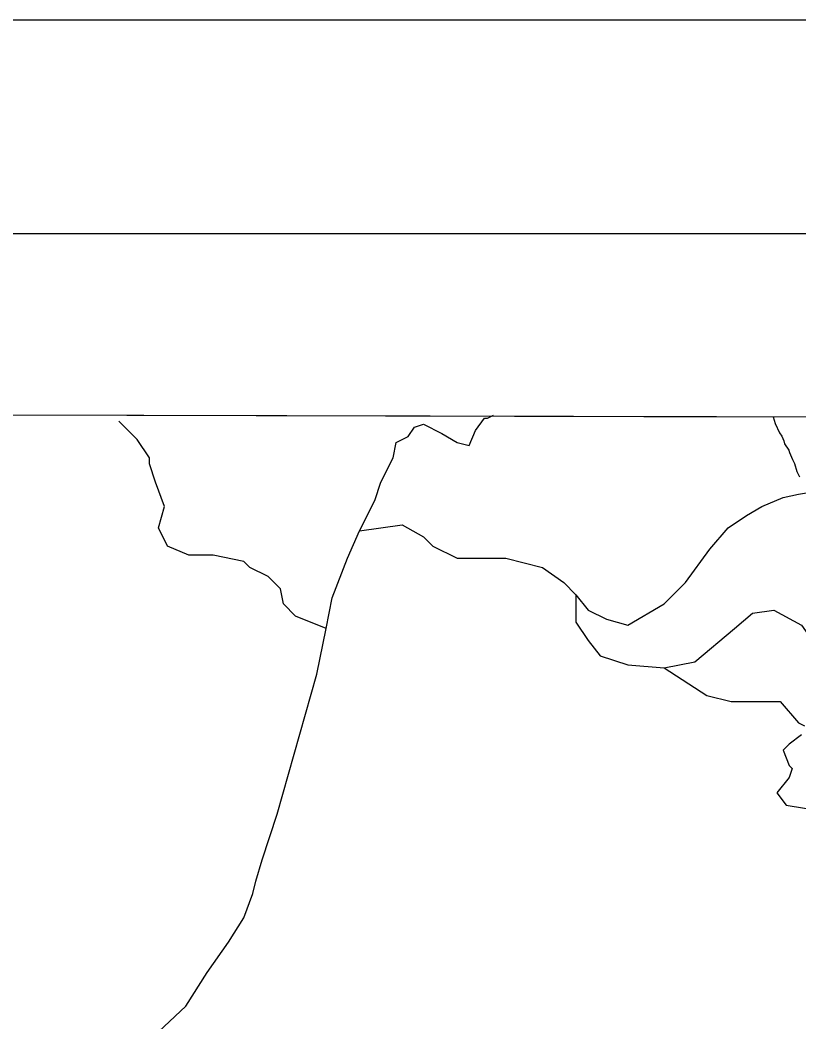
# Model space of a CAD drawing. Extents: x 3177185 to 3215018, y 812988 to 838321.
# Drawn here: x 3182717 to 3184994, y 834808 to 837738 of the extents above; entities that cross this region are included whole.
import ezdxf

# ---------------------------------------------------------------- set-up
doc = ezdxf.new("R2010")
doc.units = 0
for name, color, linetype in [('G-ANNO-NPLT', 7, 'Continuous'), ('V-ANNO-SYMB', 7, 'Continuous'), ('V-GRID-FRAM', 7, 'Continuous'), ('V-SITE-VEGE', 7, 'Continuous'), ('V-TOPO-SHOR', 7, 'Continuous')]:
    doc.layers.add(name, color=color, linetype=linetype)

msp = doc.modelspace()

# ---------------------------------------------------------------- linework, layer by layer
at = {"layer": 'G-ANNO-NPLT'}
msp.add_lwpolyline([(3177768, 813571), (3214434.6, 813571), (3214434.6, 837737.7), (3177768, 837737.7)], close=True, dxfattribs=at)
at = {"layer": 'V-ANNO-SYMB'}
msp.add_lwpolyline([(3180518.1, 814196), (3213601.3, 814196), (3213601.3, 837112.6), (3180518.1, 837112.6), (3180518.1, 814196)], dxfattribs=at)
at = {"layer": 'V-GRID-FRAM'}
msp.add_lwpolyline([(3181402.4, 836586.1), (3212801.6, 836513), (3212767.2, 818326.1), (3181352.2, 818399.3), (3181402.4, 836586.1)], dxfattribs=at)
at = {"layer": 'V-SITE-VEGE'}
for p, q in [((3182184.8, 836584.2), (3184918.4, 836577.9)), ((3184918.4, 836577.9), (3184924.6, 836558.3)), ((3184924.6, 836558.3), (3184937.1, 836530.7)), ((3184937.1, 836530.7), (3184943.5, 836521.4)), ((3184943.5, 836521.4), (3184949.8, 836507.6)), ((3184949.8, 836507.6), (3184951.7, 836498.5)), ((3184951.7, 836498.5), (3184964.5, 836479.9)), ((3184964.5, 836479.9), (3184966.5, 836473.1)), ((3184966.5, 836473.1), (3184974.7, 836452.4)), ((3184974.7, 836452.4), (3184981.1, 836440.9)), ((3184981.1, 836440.9), (3184987, 836418.1)), ((3184987, 836418.1), (3184995.4, 836402))]:
    msp.add_line(p, q, dxfattribs=at)
at = {"layer": 'V-TOPO-SHOR'}
for points in [[(3183059.2, 834721.2), (3183201.7, 834854.8), (3183264, 834952.8), (3183326.3, 835041.8), (3183370.9, 835113.1), (3183397.6, 835184.3), (3183406.5, 835219.9), (3183424.3, 835282.3), (3183468.8, 835415.9), (3183584.6, 835825.6), (3183611.4, 835959.2), (3183629.2, 836048.2), (3183673.7, 836164), (3183709.3, 836244.2), (3183753.9, 836333.3), (3183771.7, 836386.7), (3183807.3, 836457.9), (3183816.2, 836502.5), (3183851.8, 836520.3), (3183869.6, 836547), (3183896.4, 836555.9), (3183949.8, 836529.2), (3183994.3, 836502.5), (3184030, 836493.6), (3184047.8, 836538.1), (3184074.5, 836573.7), (3184083.4, 836573.7), (3184101.2, 836582.6)], [(3183611.4, 835959.2), (3183522.3, 835994.8), (3183486.7, 836030.4), (3183477.8, 836075), (3183442.1, 836110.6), (3183388.7, 836137.3), (3183370.9, 836155.1), (3183281.8, 836172.9), (3183210.6, 836172.9), (3183148.2, 836199.7), (3183121.5, 836253.1), (3183139.3, 836315.4), (3183112.6, 836386.7), (3183094.8, 836440.1), (3183094.8, 836457.9), (3183059.2, 836511.4), (3183005.7, 836564.8)], [(3183709.3, 836244.2), (3183834, 836262), (3183896.4, 836226.4), (3183923.1, 836199.7), (3183994.3, 836164), (3184056.7, 836164), (3184136.8, 836164), (3184243.7, 836137.3), (3184306.1, 836092.8), (3184341.7, 836057.2), (3184377.3, 836012.6), (3184430.7, 835985.9), (3184493.1, 835968.1), (3184600, 836030.4), (3184662.3, 836092.8), (3184733.6, 836190.7), (3184787, 836253.1), (3184840.4, 836288.7), (3184885, 836315.4), (3184947.3, 836342.2), (3184991.9, 836351.1), (3185045.3, 836360)], [(3184341.7, 836057.2), (3184341.7, 835977), (3184377.3, 835923.6), (3184412.9, 835879), (3184493.1, 835852.3), (3184600, 835843.4), (3184689, 835861.2), (3184804.8, 835959.2), (3184858.3, 836003.7), (3184920.6, 836012.6), (3185000.8, 835968.1), (3185045.3, 835905.7), (3185080.9, 835870.1), (3185143.3, 835843.4), (3185268, 835843.4), (3185321.4, 835879), (3185339.2, 835905.7), (3185349.3, 835912.2)], [(3184600, 835843.4), (3184724.7, 835763.2), (3184795.9, 835745.4), (3184893.9, 835745.4), (3184938.4, 835745.4), (3184991.9, 835683.1), (3185009.7, 835674.2)], [(3185000.8, 835647.5), (3184965.1, 835620.7), (3184947.3, 835602.9), (3184965.1, 835558.4), (3184974, 835549.5), (3184965.1, 835522.8), (3184929.5, 835478.2), (3184956.2, 835442.6), (3185063.1, 835424.8)]]:
    msp.add_lwpolyline(points, dxfattribs=at)

doc.saveas('drawing.dxf')
